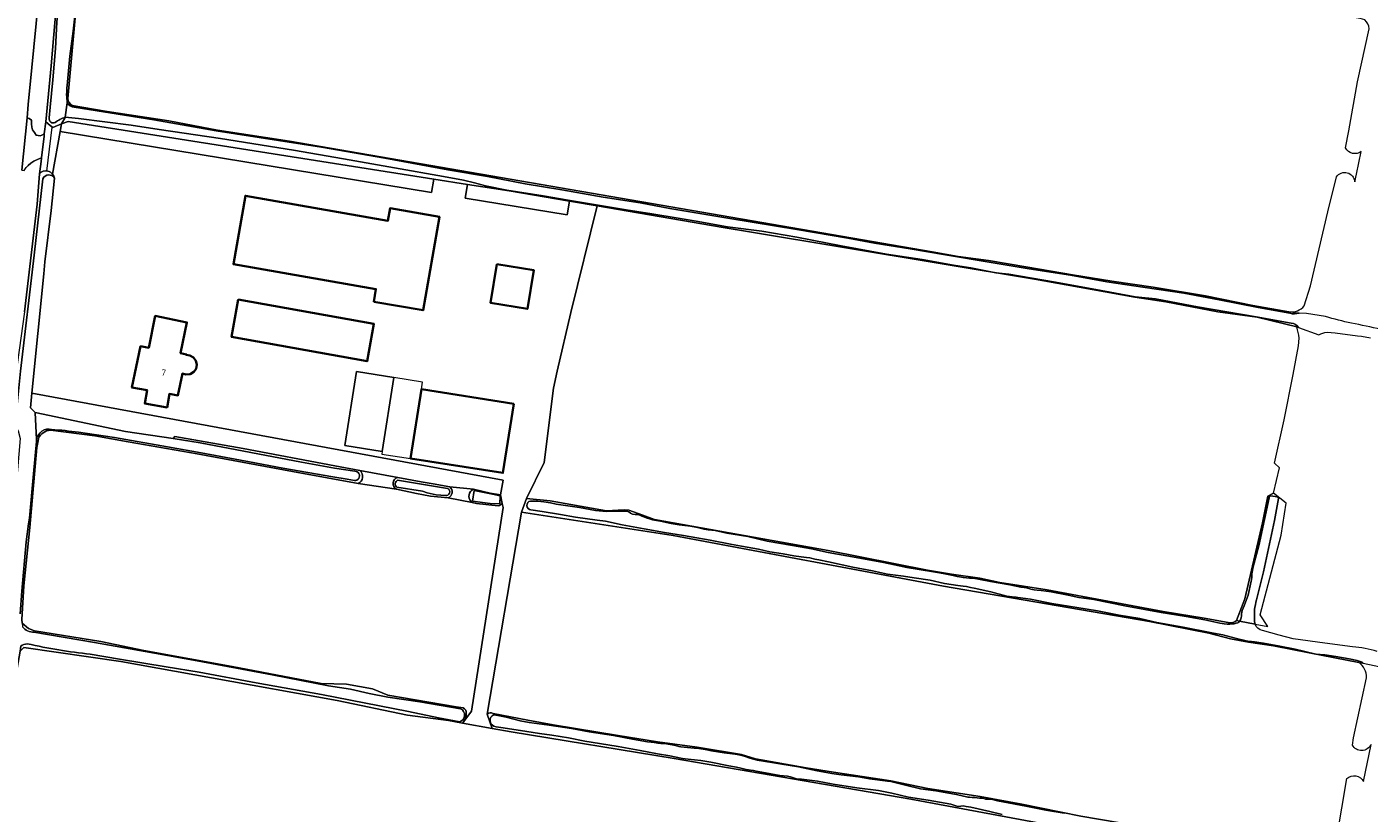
# Model space of a CAD drawing. Header units: metres. Extents: x 149984 to 156489, y 469398 to 478068.
# Tile 742 of 854: x 155422 to 155710, y 472759 to 472927. Entities that reach past the tile are written whole.
import ezdxf
from ezdxf.enums import TextEntityAlignment as Align

# ---------------------------------------------------------------- set-up
doc = ezdxf.new("R2010")
doc.units = ezdxf.units.M
doc.header["$LTSCALE"] = 0.75
for name, color, linetype, lineweight in [('B-WE-GK-BESCHOEIING-G', 252, 'GK-BESCHOEIING-SO', 18), ('B-WE-GR-GRAS-GV', 252, 'Continuous', 13), ('B-WE-GR-HOUTWAL-GV', 252, 'Continuous', 13), ('B-WE-KW-KUNSTWERK_DUIKER-G', 6, 'Continuous', 18), ('B-WE-OG-BEBOUWING-GV', 6, 'Continuous', 35), ('B-WE-OG-BEBOUWING-T18', 1, 'Continuous', 18), ('B-WE-OG-BEBOUWING_LOODS-GV', 6, 'Continuous', 18), ('B-WE-OG-BEBOUWING_LUIFEL-GV', 6, 'Continuous', 18), ('B-WE-OG-TERREIN_ERF-GV', 252, 'Continuous', 18), ('B-WE-OG-TERREIN_OEVER-GV', 252, 'Continuous', 18), ('B-WE-OG-WATER-GV', 252, 'Continuous', 18), ('B-WE-OG-WATER_SLOOT-GV', 252, 'Continuous', 18), ('B-WE-OG-WEG-GV', 252, 'Continuous', 18), ('B-WE-VH-GESLOTENVERHARDING_ASFALT-GV', 252, 'Continuous', 18), ('B-WE-VH-OPENVERHARDING_BETONSTRAATSTEEN-GV', 252, 'Continuous', 18)]:
    doc.layers.add(name, color=color, linetype=linetype, lineweight=lineweight)
doc.styles.add('NLCS-ISO-M750-T18', font='NLCS-ISO.ttf', dxfattribs={"height": 1.35})
doc.linetypes.add('GK-BESCHOEIING-SO', pattern='A,18,-3,[1,NLCS.SHX,S=0.6,R=0,X=0,Y=0],-3', length=24)

msp = doc.modelspace()

# ---------------------------------------------------------------- linework, layer by layer
at = {"layer": 'B-WE-GK-BESCHOEIING-G', "flags": 128}
for points in [[(155428.163, 472895.029), (155427.426, 472888.028), (155426.084, 472877.056)], [(155443.36, 472840.68), (155453.622, 472839.197)]]:
    msp.add_lwpolyline(points, dxfattribs=at)
at = {"layer": 'B-WE-GR-GRAS-GV', "flags": 128}
for points in [[(155709.346, 472928.932), (155708.341, 472929.274), (155617.33, 472944.367), (155591.069, 472948.825), (155585.437, 472949.555), (155578.87, 472950.647), (155572.27, 472952.017), (155552.705, 472955.338), (155523.969, 472959.926), (155520.216, 472960.525), (155461.365, 472970.792), (155440.709, 472973.754), (155439.049, 472973.964), (155437.137, 472973.622), (155436.166, 472972.58), (155435.474, 472971.196), (155433.495, 472942.443), (155432.949, 472934.518), (155432.648, 472930.139), (155430.984, 472912.105)], [(155705.166, 472901.507), (155705.891, 472905.168), (155707.775, 472915.651), (155710.245, 472927.045)], [(155431.951, 472910.59), (155439.46, 472909.264), (155452.69, 472907.284), (155463.096, 472905.269), (155478.583, 472902.948), (155616.463, 472879.17), (155622.075, 472878.231), (155628.556, 472877.313), (155636.991, 472875.887), (155646.573, 472874.296), (155655.046, 472872.873), (155663.913, 472871.599), (155675.156, 472869.745), (155685.267, 472867.658), (155693.043, 472866.357)], [(155707.138, 472894.245), (155707.538, 472895.863), (155708.553, 472900.723)], [(155696.3, 472867.615), (155697.674, 472871.937), (155701.381, 472887.794), (155703.227, 472895.301)], [(155694.741, 472863.085), (155686.192, 472865.17), (155677.747, 472866.317), (155666.591, 472868.506), (155659.992, 472869.476), (155648.033, 472871.634), (155638.441, 472873.302), (155577.24, 472883.52), (155571.602, 472884.385), (155544.607, 472889.045), (155538.963, 472866.222), (155536.02, 472853.59), (155535.224, 472849.948), (155533.243, 472833.996), (155529.385, 472826.281), (155534.494, 472825.76), (155546.588, 472823.674), (155550.388, 472823.846), (155551.387, 472823.78), (155554.407, 472822.736), (155556.91, 472821.798), (155594.13, 472815.125), (155615.501, 472810.905), (155620.618, 472810.089), (155626.691, 472809.208), (155631.019, 472808.298), (155641.152, 472806.68), (155666.07, 472802.093)], [(155681.813, 472800.112), (155683.596, 472804.765), (155687.352, 472821.041), (155688.513, 472826.797), (155689.737, 472827.428), (155690.988, 472832.849), (155689.945, 472833.892), (155691.997, 472843.177), (155693.97, 472852.894), (155695.109, 472859.054), (155695.207, 472860.717)], [(155424.682, 472839.131), (155424.596, 472838.657), (155424.338, 472837.235), (155422.81, 472820.072), (155421.558, 472807.583), (155421.121, 472800.328), (155421.196, 472799.577), (155422.551, 472798.412), (155423.824, 472797.919), (155438.097, 472795.61), (155447.272, 472793.699), (155466.288, 472790.28), (155485.345, 472786.634), (155490.804, 472786.464), (155496.389, 472785.447), (155499.651, 472784.129), (155514.304, 472781.635), (155515.827, 472781.43)], [(155512.577, 472826.431), (155508.819, 472826.774), (155505.808, 472827.345), (155501.517, 472828.277), (155493.316, 472829.505), (155479.218, 472832.059), (155458.717, 472835.889), (155443.953, 472838.471), (155436.811, 472839.754), (155427.246, 472840.973)], [(155501.78, 472830.804), (155493.656, 472832.288)], [(155493.316, 472829.505), (155501.517, 472828.277)], [(155518.073, 472828.301), (155512.951, 472828.798)], [(155523.356, 472824.742), (155518.693, 472825.214), (155517.728, 472825.436), (155512.577, 472826.431)], [(155512.577, 472826.431), (155517.728, 472825.436)], [(155516.48, 472780.159), (155516.38, 472779.036), (155517.636, 472780.65), (155524.38, 472824.345), (155524.199, 472825.246)], [(155708.012, 472791.14), (155697.403, 472793.187), (155689.703, 472794.7), (155684.361, 472795.463), (155680.501, 472796.23), (155675.861, 472797.42), (155663.106, 472799.926), (155618.937, 472807.503), (155560.86, 472818.351), (155528.317, 472823.378), (155521.009, 472780.064)], [(155666.07, 472802.093), (155674.856, 472800.639), (155680.017, 472799.685)], [(155678.424, 472749.449), (155611.869, 472761.839), (155561.137, 472770.546), (155526.144, 472776.238), (155522.068, 472776.972), (155515.671, 472778.125), (155512.666, 472778.666), (155503.863, 472779.794), (155488.807, 472782.936), (155461.795, 472787.863), (155442.348, 472791.303), (155421.578, 472794.346), (155420.784, 472793.552), (155419.858, 472788.26), (155417.816, 472762.007), (155417.387, 472757.973)], [(155706.655, 472773.426), (155706.91, 472774.959), (155709.693, 472787.857)], [(155522.249, 472780.198), (155529.733, 472778.748), (155535.118, 472777.769), (155549.075, 472775.451), (155557.521, 472774.132), (155566.074, 472772.978), (155575.563, 472771.355), (155578.533, 472770.452), (155589.447, 472768.512), (155595.326, 472767.632), (155607.607, 472765.769), (155615.544, 472764.095), (155626.791, 472762.348), (155635.714, 472760.736), (155648.383, 472758.177), (155664.816, 472755.371), (155679.902, 472752.258), (155689.754, 472750.623), (155699.925, 472748.267)], [(155709.037, 472765.602), (155710.648, 472773.529)], [(155702.469, 472748.867), (155703.339, 472753.528), (155705.452, 472766.21)]]:
    msp.add_lwpolyline(points, dxfattribs=at)
at = {"layer": 'B-WE-GR-GRAS-GV'}
for points in [[(155710.245, 472927.045, 0.197935), (155709.346, 472928.932)], [(155430.984, 472912.105, 0.2288979), (155431.951, 472910.59)], [(155708.553, 472900.723, -0.472867), (155705.166, 472901.507)], [(155703.227, 472895.301, -0.7043867), (155707.138, 472894.245)], [(155693.043, 472866.357, 0.268942), (155696.3, 472867.615)], [(155695.207, 472860.717, 0.0484273), (155694.741, 472863.085)], [(155427.246, 472840.973, 0.2766739), (155424.682, 472839.131)], [(155493.656, 472832.288, -0.5420687), (155493.316, 472829.505)], [(155501.517, 472828.277, -0.6871432), (155501.78, 472830.804)], [(155512.951, 472828.798, -0.576616), (155512.577, 472826.431)], [(155517.728, 472825.436, -0.485864), (155517.648, 472828.042)], [(155517.648, 472828.042, -0.0759084), (155518.073, 472828.301)], [(155524.199, 472825.246, -0.2180868), (155523.356, 472824.742)], [(155680.017, 472799.685, 0.2147279), (155681.813, 472800.112)], [(155709.693, 472787.857, 0.2380285), (155708.012, 472791.14)], [(155515.827, 472781.43, -0.347076), (155516.48, 472780.159)], [(155521.009, 472780.064, -0.2953732), (155522.249, 472780.198)], [(155710.648, 472773.529, -0.6248097), (155706.655, 472773.426)], [(155705.452, 472766.21, -0.4926769), (155709.037, 472765.602)]]:
    msp.add_lwpolyline(points, format="xyb", dxfattribs=at)
at = {"layer": 'B-WE-GR-HOUTWAL-GV', "flags": 128}
for points in [[(155429.63, 472906.67), (155429.334, 472904.981), (155509.055, 472891.91), (155509.51, 472894.808), (155431.033, 472907.139)], [(155520.06, 472893.15), (155516.739, 472893.672), (155516.276, 472890.726), (155538.127, 472887.143), (155538.627, 472890.068), (155525.69, 472892.28)], [(155423.99, 472844.73), (155443.36, 472840.68), (155453.622, 472839.197), (155453.97, 472839.569), (155468.64, 472836.99), (155488.28, 472833.27), (155493.656, 472832.288), (155501.78, 472830.804), (155506.78, 472829.89), (155509.38, 472829.44), (155512.951, 472828.798), (155518.073, 472828.301), (155521.638, 472827.412), (155523.833, 472827.066), (155524.411, 472830.198), (155423.279, 472848.873), (155422.96, 472845.71)]]:
    msp.add_lwpolyline(points, close=True, dxfattribs=at)
at = {"layer": 'B-WE-KW-KUNSTWERK_DUIKER-G', "flags": 128}
msp.add_lwpolyline([(155426.493, 472896.476), (155427.631, 472905.96)], dxfattribs=at)
at = {"layer": 'B-WE-OG-BEBOUWING-GV', "flags": 128}
for points in [[(155496.647, 472868.498), (155507.236, 472866.666), (155510.743, 472886.713), (155500.154, 472888.558), (155499.684, 472885.869), (155469.098, 472891.228), (155466.539, 472876.529), (155497.118, 472871.207)], [(155523.063, 472876.568), (155521.683, 472868.291), (155529.613, 472866.969), (155530.993, 472875.246)], [(155467.571, 472868.958), (155466.137, 472860.966), (155495.224, 472855.747), (155496.658, 472863.739)], [(155457.949, 472856.538), (155457.176, 472856.949), (155456.415, 472857.107), (155456.437, 472857.213), (155455.178, 472857.438), (155456.549, 472864.047), (155449.753, 472865.455), (155448.342, 472858.633), (155446.589, 472858.939), (155444.755, 472850.124), (155448.003, 472849.553), (155447.498, 472846.679), (155452.281, 472845.837), (155452.788, 472848.721), (155454.609, 472848.401), (155455.578, 472853.072), (155456.339, 472852.913), (155457.252, 472852.982), (155458.02, 472853.444), (155458.548, 472854.131), (155458.694, 472855.002), (155458.484, 472855.844)], [(155526.693, 472846.623), (155506.867, 472849.725), (155504.542, 472834.867), (155524.368, 472831.765)]]:
    msp.add_lwpolyline(points, close=True, dxfattribs=at)
at = {"layer": 'B-WE-OG-BEBOUWING_LOODS-GV', "flags": 128}
msp.add_lwpolyline([(155490.453, 472837.646), (155498.433, 472836.38), (155500.952, 472852.258), (155492.972, 472853.524)], close=True, dxfattribs=at)
at = {"layer": 'B-WE-OG-BEBOUWING_LUIFEL-GV', "flags": 128}
msp.add_lwpolyline([(155506.867, 472849.725), (155507.114, 472851.28), (155500.952, 472852.258), (155498.433, 472836.38), (155498.348, 472835.836), (155504.542, 472834.867)], close=True, dxfattribs=at)
at = {"layer": 'B-WE-OG-TERREIN_ERF-GV', "flags": 128}
for points in [[(155522.068, 472776.972), (155521.009, 472780.064), (155528.317, 472823.378), (155529.385, 472826.281), (155533.243, 472833.996), (155535.224, 472849.948), (155536.02, 472853.59), (155538.963, 472866.222), (155544.607, 472889.045), (155538.627, 472890.068), (155538.127, 472887.143), (155516.276, 472890.726), (155516.739, 472893.672), (155509.51, 472894.808), (155509.055, 472891.91), (155429.334, 472904.981), (155427.73, 472895.83)], [(155428.163, 472895.029), (155427.426, 472888.028), (155426.084, 472877.056), (155425.86, 472874.5), (155423.279, 472848.873), (155524.411, 472830.198), (155523.833, 472827.066), (155524.199, 472825.246), (155524.38, 472824.345), (155517.636, 472780.65), (155516.38, 472779.036), (155515.671, 472778.125), (155522.068, 472776.972)]]:
    msp.add_lwpolyline(points, dxfattribs=at)
at = {"layer": 'B-WE-OG-TERREIN_ERF-GV'}
msp.add_lwpolyline([(155427.73, 472895.83, -0.0416487), (155428.163, 472895.029)], format="xyb", dxfattribs=at)
at = {"layer": 'B-WE-OG-TERREIN_ERF-GV', "flags": 128}
for points in [[(155469.098, 472891.228), (155499.684, 472885.869), (155500.154, 472888.558), (155510.743, 472886.713), (155507.236, 472866.666), (155496.647, 472868.498), (155497.118, 472871.207), (155466.539, 472876.529)], [(155523.063, 472876.568), (155530.993, 472875.246), (155529.613, 472866.969), (155521.683, 472868.291)], [(155467.571, 472868.958), (155496.658, 472863.739), (155495.224, 472855.747), (155466.137, 472860.966)], [(155449.753, 472865.455), (155456.549, 472864.047), (155455.178, 472857.438), (155456.437, 472857.213), (155456.415, 472857.107), (155457.176, 472856.949), (155457.949, 472856.538), (155458.484, 472855.844), (155458.694, 472855.002), (155458.548, 472854.131), (155458.02, 472853.444), (155457.252, 472852.982), (155456.339, 472852.913), (155455.578, 472853.072), (155454.609, 472848.401), (155452.788, 472848.721), (155452.281, 472845.837), (155447.498, 472846.679), (155448.003, 472849.553), (155444.755, 472850.124), (155446.589, 472858.939), (155448.342, 472858.633)], [(155492.972, 472853.524), (155500.952, 472852.258), (155498.433, 472836.38), (155490.453, 472837.646)], [(155506.867, 472849.725), (155526.693, 472846.623), (155524.368, 472831.765), (155504.542, 472834.867)]]:
    msp.add_lwpolyline(points, close=True, dxfattribs=at)
at = {"layer": 'B-WE-OG-TERREIN_OEVER-GV', "flags": 128}
for points in [[(155428.79, 472935.1), (155427.38, 472919.1), (155426.25, 472907.08), (155427.216, 472906.297), (155427.78, 472905.84), (155429.63, 472906.67), (155430.41, 472908.01), (155430.417, 472908.059)], [(155430.882, 472911.156), (155430.918, 472911.398), (155430.942, 472911.655), (155430.984, 472912.105), (155432.648, 472930.139), (155432.949, 472934.518)], [(155432.176, 472934.434), (155432.256, 472933.965), (155432.448, 472931.24), (155432.402, 472929.092), (155432.126, 472926.49), (155431.436, 472921.171), (155430.937, 472915.663)], [(155426.99, 472907.924), (155427.225, 472910.198), (155427.791, 472916.121), (155428.341, 472922.785), (155428.638, 472928.461), (155429.075, 472933.444)], [(155430.984, 472912.105), (155430.942, 472911.655), (155430.918, 472911.398), (155430.882, 472911.156)], [(155430.417, 472908.059), (155430.41, 472908.01), (155429.63, 472906.67), (155431.033, 472907.139), (155509.51, 472894.808), (155516.739, 472893.672), (155520.06, 472893.15), (155525.69, 472892.28), (155538.627, 472890.068), (155544.607, 472889.045), (155571.602, 472884.385), (155577.24, 472883.52), (155638.441, 472873.302), (155648.033, 472871.634), (155659.992, 472869.476), (155666.591, 472868.506), (155677.747, 472866.317), (155686.192, 472865.17), (155694.741, 472863.085), (155695.093, 472862.959)], [(155693.543, 472863.9), (155686.029, 472865.256), (155673.41, 472867.425), (155664.375, 472869.121), (155660.032, 472869.552), (155651.593, 472871.103), (155642.493, 472872.74), (155632.956, 472874.391), (155630.163, 472874.692), (155624.759, 472875.783), (155621.015, 472876.345), (155614.307, 472877.538), (155606.658, 472878.711), (155596.977, 472880.487), (155587.463, 472882.321), (155579.948, 472883.642), (155572.558, 472884.577), (155565.825, 472885.797), (155561.971, 472886.426), (155556.287, 472887.351), (155550.782, 472888.171), (155544.833, 472889.182), (155538.326, 472890.254), (155532.964, 472891.206), (155525.178, 472892.458), (155520.598, 472893.353), (155518.293, 472894.008), (155515.897, 472894.571), (155511.596, 472895.357), (155501.113, 472897.217), (155490.124, 472899.154), (155479.383, 472900.988), (155463.76, 472903.473), (155450.572, 472905.43), (155444.549, 472906.365), (155433.309, 472907.807), (155430.417, 472908.059)], [(155695.208, 472866.076), (155694.271, 472866.151), (155693.043, 472866.357), (155685.267, 472867.658), (155675.156, 472869.745), (155663.913, 472871.599), (155655.046, 472872.873), (155646.573, 472874.296), (155636.991, 472875.887), (155628.556, 472877.313), (155622.075, 472878.231), (155616.463, 472879.17), (155478.583, 472902.948), (155463.096, 472905.269), (155452.69, 472907.284), (155439.46, 472909.264), (155431.951, 472910.59)], [(155432.364, 472910.214), (155449.443, 472907.526), (155462.793, 472905.151), (155485.427, 472901.638), (155499.051, 472899.309), (155512.566, 472896.798), (155521.032, 472895.326), (155529.133, 472893.801), (155537.025, 472892.46), (155545.868, 472890.899), (155553.831, 472889.741), (155560.169, 472888.514), (155573.035, 472886.381), (155587.457, 472884.007), (155598.339, 472882.096), (155604.085, 472881.066), (155611.765, 472879.872), (155619.367, 472878.546), (155628.71, 472877), (155637.283, 472875.585), (155646.124, 472874.215), (155653.96, 472872.767), (155661.688, 472871.612), (155670.506, 472870.338), (155678.073, 472868.897), (155686.434, 472867.282), (155693.218, 472866.024)], [(155424.93, 472895.95), (155424.43, 472889.43), (155421.71, 472866.31), (155418.63, 472844.25), (155420.35, 472840.78), (155420.76, 472839.14), (155419.25, 472821.49), (155418.55, 472814), (155415.91, 472790.26), (155413.53, 472758.77), (155414.539, 472758.582), (155416.86, 472758.15), (155417.387, 472757.973), (155417.816, 472762.007), (155419.858, 472788.26), (155420.784, 472793.552), (155420.906, 472794.629)], [(155419.847, 472844.064), (155420.027, 472845.759), (155420.845, 472853.61), (155423.791, 472878.453), (155425.611, 472894.879)], [(155421.196, 472799.577), (155421.121, 472800.328), (155421.558, 472807.583), (155422.81, 472820.072), (155424.338, 472837.235), (155424.596, 472838.657), (155424.316, 472838.649), (155424.298, 472838.983)], [(155424.298, 472838.983), (155424.316, 472838.649), (155424.596, 472838.657), (155424.682, 472839.131)], [(155427.246, 472840.973), (155436.811, 472839.754), (155443.953, 472838.471), (155458.717, 472835.889), (155479.218, 472832.059), (155493.316, 472829.505)], [(155492.525, 472830.151), (155490.949, 472830.407), (155487.85, 472830.953), (155477.108, 472832.82), (155471.088, 472833.97), (155459.598, 472836.084), (155452.376, 472837.41), (155440.971, 472839.353), (155433.295, 472840.523)], [(155493.656, 472832.288), (155488.28, 472833.27), (155468.64, 472836.99), (155453.97, 472839.569), (155453.622, 472839.197), (155459.4, 472838.241), (155481.163, 472834.076), (155488.239, 472832.805), (155492.567, 472832.142)], [(155424.264, 472838.486), (155423.603, 472831.59), (155422.766, 472822.072), (155422.551, 472820.871), (155422.041, 472817.003), (155421.14, 472806.434), (155420.764, 472801.56)], [(155501.767, 472830.207), (155512.493, 472828.434)], [(155512.951, 472828.798), (155509.38, 472829.44), (155506.78, 472829.89), (155501.78, 472830.804)], [(155501.517, 472828.277), (155505.808, 472827.345), (155508.819, 472826.774), (155512.577, 472826.431)], [(155512.004, 472826.935), (155510.033, 472827.06), (155508.736, 472827.361), (155508.091, 472827.536), (155507.104, 472827.843), (155501.608, 472828.732)], [(155524.199, 472825.246), (155523.833, 472827.066), (155521.638, 472827.412), (155518.073, 472828.301)], [(155685.773, 472799.357), (155688.481, 472798.84), (155686.894, 472801.353), (155691.392, 472818.419), (155692.45, 472825.298), (155689.737, 472827.428), (155688.513, 472826.797), (155687.352, 472821.041), (155683.596, 472804.765), (155681.813, 472800.112), (155682.453, 472799.99), (155682.459, 472799.998), (155682.632, 472800.273), (155682.788, 472800.71), (155682.866, 472801.164), (155682.885, 472801.559), (155683.003, 472802.239), (155683.412, 472803.255), (155684.279, 472805.538), (155684.934, 472808.546), (155684.996, 472808.882), (155685.063, 472809.527), (155685.068, 472809.703), (155685.095, 472810.111), (155685.359, 472811.63), (155686.573, 472816.169), (155688.768, 472826.417)], [(155517.728, 472825.436), (155518.693, 472825.214), (155523.356, 472824.742)], [(155680.017, 472799.685), (155674.856, 472800.639), (155666.07, 472802.093), (155641.152, 472806.68), (155631.019, 472808.298), (155626.691, 472809.208), (155620.618, 472810.089), (155615.501, 472810.905), (155594.13, 472815.125), (155556.91, 472821.798), (155554.407, 472822.736), (155551.387, 472823.78), (155550.388, 472823.846), (155546.588, 472823.674), (155534.494, 472825.76), (155529.385, 472826.281), (155528.317, 472823.378), (155560.86, 472818.351), (155618.937, 472807.503), (155663.106, 472799.926), (155675.861, 472797.42), (155680.501, 472796.23), (155684.361, 472795.463), (155689.703, 472794.7), (155697.403, 472793.187), (155708.012, 472791.14), (155708.868, 472790.975), (155708.957, 472790.956)], [(155530.276, 472825.757), (155531.768, 472825.743), (155533.167, 472825.609), (155534.536, 472825.344), (155535.803, 472825.049), (155540.807, 472824.331), (155544.227, 472823.721), (155546.598, 472823.503), (155548.639, 472823.557), (155550.311, 472823.596), (155550.952, 472823.55), (155551.352, 472823.427), (155551.771, 472823.159), (155552.181, 472822.93), (155552.733, 472822.836), (155553.173, 472822.834), (155553.557, 472822.799), (155553.859, 472822.677), (155554.177, 472822.524), (155554.574, 472822.345), (155555.118, 472822.155), (155555.847, 472821.912), (155556.447, 472821.703), (155558.166, 472821.41), (155560.478, 472820.926), (155562.212, 472820.612), (155564.646, 472820.352), (155566.135, 472820.101), (155566.95, 472819.826), (155567.504, 472819.73), (155568.389, 472819.598), (155569.899, 472819.401), (155572.373, 472818.843), (155576.886, 472818.148), (155581.091, 472817.17), (155586.511, 472816.191), (155590.577, 472815.529), (155594.18, 472814.69), (155598.188, 472813.974), (155605.706, 472812.634), (155608.386, 472812.075), (155611.003, 472811.493), (155613.266, 472811.104), (155617.21, 472810.498), (155618.822, 472810.241), (155620.956, 472809.758), (155621.826, 472809.593), (155622.306, 472809.501), (155623.097, 472809.336), (155623.86, 472809.247), (155624.48, 472809.234), (155625.243, 472809.202), (155626.762, 472808.955), (155629.011, 472808.508), (155633.111, 472807.759), (155635.511, 472807.293), (155636.241, 472807.2), (155636.703, 472807.134), (155637.673, 472806.864), (155638.364, 472806.703), (155638.984, 472806.643), (155639.898, 472806.571), (155642.001, 472806.3), (155645.632, 472805.56), (155647.981, 472805.052), (155651.154, 472804.633), (155657.84, 472803.256), (155665.597, 472801.867), (155670.976, 472801.009), (155674.959, 472800.239), (155678.214, 472799.576), (155678.679, 472799.484), (155679.163, 472799.417), (155679.765, 472799.357), (155680.32, 472799.373), (155680.836, 472799.403), (155681.306, 472799.447), (155681.744, 472799.542), (155682.052, 472799.623), (155682.228, 472799.723), (155682.453, 472799.99), (155681.813, 472800.112)], [(155690.776, 472826.3), (155689.917, 472821.573), (155687.585, 472810.551), (155686.086, 472804.547)], [(155689.166, 472826.866), (155690.52, 472826.652)], [(155708.729, 472791.165), (155707.709, 472791.521), (155705.949, 472791.911), (155703.113, 472792.409), (155700.719, 472792.772), (155698.782, 472792.944), (155694.367, 472793.985), (155690.731, 472794.713), (155687.592, 472795.286), (155685.634, 472795.586), (155685.033, 472795.641), (155684.474, 472795.653), (155682.032, 472796.166), (155678.836, 472797.054), (155676.492, 472797.465), (155670.311, 472798.734), (155664.674, 472799.712), (155661.067, 472800.556), (155656.606, 472801.291), (155651.928, 472802.202), (155647.535, 472802.898), (155642.18, 472803.74), (155637.542, 472804.687), (155634.879, 472805.076), (155634.466, 472805.127), (155633.608, 472805.207), (155632.482, 472805.34), (155629.027, 472806.252), (155625.495, 472807.033), (155624.684, 472807.21), (155623.87, 472807.411), (155623.089, 472807.513), (155622.002, 472807.6), (155619.145, 472808.046), (155616.014, 472808.786), (155612.586, 472809.271), (155610.295, 472809.639), (155606.854, 472810.081), (155603.643, 472810.772), (155599.455, 472811.582), (155594.256, 472812.702), (155592.128, 472813.112), (155591.259, 472813.297), (155590.238, 472813.541), (155589.525, 472813.673), (155588.346, 472813.753), (155586.774, 472814.033), (155584.482, 472814.421), (155581.668, 472814.821), (155579.181, 472815.413), (155575.547, 472816.089), (155573.203, 472816.533), (155568.853, 472817.367), (155563.075, 472818.391), (155559.034, 472818.981), (155554.668, 472819.788), (155549.924, 472820.65), (155546.405, 472821.415), (155544.599, 472821.672), (155539.953, 472822.274), (155536.697, 472822.896), (155532.777, 472823.518), (155530.38, 472823.851)], [(155515.827, 472781.43), (155514.304, 472781.635), (155499.651, 472784.129), (155496.389, 472785.447), (155490.804, 472786.464), (155485.345, 472786.634), (155466.288, 472790.28), (155447.272, 472793.699), (155438.097, 472795.61), (155423.824, 472797.919), (155422.551, 472798.412), (155421.196, 472799.577), (155421.267, 472798.871), (155421.278, 472798.764)], [(155423.73, 472797.592), (155436.737, 472795.412), (155449.573, 472793.115), (155458.752, 472791.465), (155474.857, 472788.484), (155486.937, 472786.151), (155491.639, 472785.368), (155495.636, 472784.463), (155499.641, 472783.683), (155506.523, 472782.687), (155515.289, 472781.197)], [(155420.906, 472794.629), (155420.784, 472793.552), (155421.578, 472794.346), (155442.348, 472791.303), (155461.795, 472787.863), (155488.807, 472782.936), (155503.863, 472779.794), (155512.666, 472778.666), (155515.671, 472778.125), (155516.38, 472779.036), (155516.48, 472780.159)], [(155515.105, 472778.379), (155510.516, 472779.273), (155504.062, 472780.581), (155485.394, 472784.259), (155471.427, 472786.774), (155459.168, 472789.048), (155452.114, 472790.159), (155442.103, 472791.818), (155435.818, 472792.878)], [(155521.009, 472780.064), (155522.068, 472776.972), (155526.144, 472776.238), (155561.137, 472770.546), (155611.869, 472761.839), (155678.424, 472749.449), (155699.687, 472744.929), (155700.081, 472744.277)], [(155578.533, 472770.452), (155575.563, 472771.355), (155566.074, 472772.978), (155557.521, 472774.132), (155549.075, 472775.451), (155535.118, 472777.769), (155529.733, 472778.748), (155522.249, 472780.198)], [(155522.344, 472779.884), (155523.283, 472779.749), (155525.065, 472779.366), (155528.042, 472778.616), (155529.958, 472778.235), (155534.286, 472777.677), (155539.068, 472776.941), (155542.837, 472776.267), (155548.099, 472775.449), (155552.164, 472774.657), (155555.368, 472774.107), (155556.202, 472774), (155556.842, 472773.946), (155557.58, 472773.854), (155558.273, 472773.782), (155559.074, 472773.72), (155559.826, 472773.599), (155560.67, 472773.44), (155561.37, 472773.315), (155562.091, 472773.138), (155562.555, 472773.01), (155565.4, 472772.756), (155566.391, 472772.664), (155567.741, 472772.459), (155569.102, 472772.186), (155571.808, 472771.756), (155574.199, 472771.434), (155574.955, 472771.3), (155575.632, 472771.172), (155576.343, 472770.955), (155577.324, 472770.611), (155578.9, 472770.202), (155582.034, 472769.661), (155584.209, 472769.313), (155587.78, 472768.715), (155591.784, 472767.854), (155594.938, 472767.329), (155596.915, 472767.064), (155600.687, 472766.596), (155603.03, 472766.178), (155606.363, 472765.764), (155606.911, 472765.693), (155607.591, 472765.571), (155608.426, 472765.378), (155610.722, 472764.799), (155613.951, 472764.036), (155617.278, 472763.566), (155619.643, 472763.191), (155621.667, 472762.844), (155623.187, 472762.442), (155623.571, 472762.359), (155624.13, 472762.245), (155624.517, 472762.214), (155625.069, 472762.179), (155625.58, 472762.146), (155626.093, 472762.064), (155626.611, 472762.048), (155627.198, 472761.997), (155627.556, 472761.933), (155627.951, 472761.837), (155628.384, 472761.816), (155628.8, 472761.832), (155629.155, 472761.797), (155630.474, 472761.459), (155636.568, 472760.274), (155640.899, 472759.437), (155644.789, 472758.803)], [(155631.516, 472758.486), (155628.829, 472759.17), (155624.776, 472760.085), (155623.75, 472760.268), (155623.154, 472760.345), (155622.6, 472760.329), (155622.132, 472760.26), (155621.787, 472760.323), (155620.45, 472760.712), (155615.602, 472761.568), (155611.391, 472762.271), (155607.808, 472763.073), (155604.988, 472763.697), (155600.306, 472764.224), (155595.239, 472765.05), (155591.83, 472765.639), (155588.423, 472766.068), (155587.384, 472766.197), (155586.738, 472766.354), (155586.087, 472766.577), (155585.437, 472766.73), (155583.798, 472766.913), (155579.887, 472767.63), (155579.147, 472767.741), (155578.708, 472767.833), (155578.125, 472767.982), (155577.512, 472768.063), (155577.033, 472768.097), (155576.554, 472768.153), (155575.989, 472768.311), (155575.414, 472768.46), (155574.495, 472768.662), (155572.86, 472768.935), (155568.965, 472769.714), (155566.82, 472770.079), (155564.098, 472770.365), (155562.889, 472770.518), (155560.212, 472771.135), (155557.538, 472771.56), (155553.828, 472772.266), (155549.073, 472773.127), (155545.073, 472773.78), (155541.911, 472774.221), (155538.413, 472774.949), (155534.825, 472775.553), (155532.235, 472775.866), (155529.466, 472776.304), (155524.43, 472777.102)], [(155699.925, 472748.267), (155689.754, 472750.623), (155679.902, 472752.258), (155664.816, 472755.371), (155648.383, 472758.177), (155635.714, 472760.736), (155626.791, 472762.348), (155615.544, 472764.095), (155607.607, 472765.769), (155595.326, 472767.632), (155589.447, 472768.512), (155578.533, 472770.452)]]:
    msp.add_lwpolyline(points, dxfattribs=at)
at = {"layer": 'B-WE-OG-TERREIN_OEVER-GV'}
for points in [[(155430.937, 472915.663, 0.0120021), (155430.7, 472912.891)], [(155430.7, 472912.891, -0.0124823), (155430.882, 472911.156)], [(155430.882, 472911.156, 0.2167187), (155432.364, 472910.214)], [(155431.951, 472910.59, -0.2288979), (155430.984, 472912.105)], [(155428.3, 472906.934, -0.639458), (155426.99, 472907.924)], [(155430.417, 472908.059, 0.1035238), (155428.3, 472906.934)], [(155426.683, 472896.517, 0.2756573), (155424.93, 472895.95)], [(155427.73, 472895.83, 0.1800715), (155426.683, 472896.517)], [(155425.611, 472894.879, -0.5808349), (155428.163, 472895.029)], [(155428.163, 472895.029, 0.0416487), (155427.73, 472895.83)], [(155693.218, 472866.024, 0.159848), (155695.208, 472866.076)], [(155695.093, 472862.959, 0.2669861), (155693.543, 472863.9)], [(155424.298, 472838.983, 0.0476579), (155424.264, 472838.486)], [(155427.495, 472841.1, 0.4358043), (155424.298, 472838.983)], [(155424.682, 472839.131, -0.2766739), (155427.246, 472840.973)], [(155433.295, 472840.523, 0.0116084), (155427.495, 472841.1)], [(155492.567, 472832.142, -1.0426838), (155492.525, 472830.151)], [(155493.316, 472829.505, 0.5420687), (155493.656, 472832.288)], [(155501.78, 472830.804, 0.6871432), (155501.517, 472828.277)], [(155501.608, 472828.732, -0.5810617), (155501.767, 472830.207)], [(155512.493, 472828.434, -0.8888967), (155512.004, 472826.935)], [(155512.577, 472826.431, 0.576616), (155512.951, 472828.798)], [(155517.648, 472828.042, 0.485864), (155517.728, 472825.436)], [(155518.073, 472828.301, 0.0759084), (155517.648, 472828.042)], [(155523.356, 472824.742, 0.2180868), (155524.199, 472825.246)], [(155530.38, 472823.851, -0.8635374), (155530.276, 472825.757)], [(155688.768, 472826.417, -0.447919), (155689.166, 472826.866)], [(155690.52, 472826.652, -0.3476976), (155690.776, 472826.3)], [(155686.086, 472804.547, 0.1016813), (155685.677, 472800.352)], [(155421.278, 472798.764, 0.2346727), (155423.73, 472797.592)], [(155681.813, 472800.112, -0.2147279), (155680.017, 472799.685)], [(155685.677, 472800.352, 0.1211274), (155685.773, 472799.357)], [(155422.285, 472795.128, 0.1419728), (155420.906, 472794.629)], [(155435.818, 472792.878, -0.0238112), (155422.285, 472795.128)], [(155708.957, 472790.956, 0.0246315), (155708.729, 472791.165)], [(155515.289, 472781.197, -0.6544485), (155515.105, 472778.379)], [(155516.48, 472780.159, 0.347076), (155515.827, 472781.43)], [(155522.249, 472780.198, 0.2953732), (155521.009, 472780.064)], [(155522.442, 472777.466, -0.6674376), (155522.344, 472779.884)], [(155524.43, 472777.102, -0.0401837), (155522.442, 472777.466)]]:
    msp.add_lwpolyline(points, format="xyb", dxfattribs=at)
at = {"layer": 'B-WE-OG-TERREIN_OEVER-GV', "flags": 128}
msp.add_lwpolyline([(155523.728, 472825.158), (155521.6, 472825.212), (155517.808, 472825.73), (155518.181, 472827.977), (155522.089, 472827.235), (155523.79, 472826.871)], close=True, dxfattribs=at)
at = {"layer": 'B-WE-OG-WATER-GV'}
for points in [[(155501.767, 472830.207, 0.5810617), (155501.608, 472828.732)], [(155512.004, 472826.935, 0.8888967), (155512.493, 472828.434)], [(155530.276, 472825.757, 0.8635374), (155530.38, 472823.851)], [(155687.383, 472797.993, -0.2711078), (155685.773, 472799.357)], [(155711.979, 472793.509, 0.050809), (155706.708, 472794.493)], [(155708.729, 472791.165, -0.0246315), (155708.957, 472790.956)]]:
    msp.add_lwpolyline(points, format="xyb", dxfattribs=at)
at = {"layer": 'B-WE-OG-WATER-GV', "flags": 128}
for points in [[(155512.493, 472828.434), (155501.767, 472830.207)], [(155501.608, 472828.732), (155507.104, 472827.843), (155508.091, 472827.536), (155508.736, 472827.361), (155510.033, 472827.06), (155512.004, 472826.935)], [(155685.773, 472799.357), (155682.453, 472799.99), (155682.228, 472799.723), (155682.052, 472799.623), (155681.744, 472799.542), (155681.306, 472799.447), (155680.836, 472799.403), (155680.32, 472799.373), (155679.765, 472799.357), (155679.163, 472799.417), (155678.679, 472799.484), (155678.214, 472799.576), (155674.959, 472800.239), (155670.976, 472801.009), (155665.597, 472801.867), (155657.84, 472803.256), (155651.154, 472804.633), (155647.981, 472805.052), (155645.632, 472805.56), (155642.001, 472806.3), (155639.898, 472806.571), (155638.984, 472806.643), (155638.364, 472806.703), (155637.673, 472806.864), (155636.703, 472807.134), (155636.241, 472807.2), (155635.511, 472807.293), (155633.111, 472807.759), (155629.011, 472808.508), (155626.762, 472808.955), (155625.243, 472809.202), (155624.48, 472809.234), (155623.86, 472809.247), (155623.097, 472809.336), (155622.306, 472809.501), (155621.826, 472809.593), (155620.956, 472809.758), (155618.822, 472810.241), (155617.21, 472810.498), (155613.266, 472811.104), (155611.003, 472811.493), (155608.386, 472812.075), (155605.706, 472812.634), (155598.188, 472813.974), (155594.18, 472814.69), (155590.577, 472815.529), (155586.511, 472816.191), (155581.091, 472817.17), (155576.886, 472818.148), (155572.373, 472818.843), (155569.899, 472819.401), (155568.389, 472819.598), (155567.504, 472819.73), (155566.95, 472819.826), (155566.135, 472820.101), (155564.646, 472820.352), (155562.212, 472820.612), (155560.478, 472820.926), (155558.166, 472821.41), (155556.447, 472821.703), (155555.847, 472821.912), (155555.118, 472822.155), (155554.574, 472822.345), (155554.177, 472822.524), (155553.859, 472822.677), (155553.557, 472822.799), (155553.173, 472822.834), (155552.733, 472822.836), (155552.181, 472822.93), (155551.771, 472823.159), (155551.352, 472823.427), (155550.952, 472823.55), (155550.311, 472823.596), (155548.639, 472823.557), (155546.598, 472823.503), (155544.227, 472823.721), (155540.807, 472824.331), (155535.803, 472825.049), (155534.536, 472825.344), (155533.167, 472825.609), (155531.768, 472825.743), (155530.276, 472825.757)], [(155530.38, 472823.851), (155532.777, 472823.518), (155536.697, 472822.896), (155539.953, 472822.274), (155544.599, 472821.672), (155546.405, 472821.415), (155549.924, 472820.65), (155554.668, 472819.788), (155559.034, 472818.981), (155563.075, 472818.391), (155568.853, 472817.367), (155573.203, 472816.533), (155575.547, 472816.089), (155579.181, 472815.413), (155581.668, 472814.821), (155584.482, 472814.421), (155586.774, 472814.033), (155588.346, 472813.753), (155589.525, 472813.673), (155590.238, 472813.541), (155591.259, 472813.297), (155592.128, 472813.112), (155594.256, 472812.702), (155599.455, 472811.582), (155603.643, 472810.772), (155606.854, 472810.081), (155610.295, 472809.639), (155612.586, 472809.271), (155616.014, 472808.786), (155619.145, 472808.046), (155622.002, 472807.6), (155623.089, 472807.513), (155623.87, 472807.411), (155624.684, 472807.21), (155625.495, 472807.033), (155629.027, 472806.252), (155632.482, 472805.34), (155633.608, 472805.207), (155634.466, 472805.127), (155634.879, 472805.076), (155637.542, 472804.687), (155642.18, 472803.74), (155647.535, 472802.898), (155651.928, 472802.202), (155656.606, 472801.291), (155661.067, 472800.556), (155664.674, 472799.712), (155670.311, 472798.734), (155676.492, 472797.465), (155678.836, 472797.054), (155682.032, 472796.166), (155684.474, 472795.653), (155685.033, 472795.641), (155685.634, 472795.586), (155687.592, 472795.286), (155690.731, 472794.713), (155694.367, 472793.985), (155698.782, 472792.944), (155700.719, 472792.772), (155703.113, 472792.409), (155705.949, 472791.911), (155707.709, 472791.521), (155708.729, 472791.165)], [(155706.708, 472794.493), (155700.711, 472795.236), (155693.909, 472796.176), (155690.92, 472796.949), (155687.383, 472797.993)], [(155708.957, 472790.956), (155713.656, 472789.957)]]:
    msp.add_lwpolyline(points, dxfattribs=at)
msp.add_lwpolyline([(155523.728, 472825.158), (155523.79, 472826.871), (155522.089, 472827.235), (155518.181, 472827.977), (155517.808, 472825.73), (155521.6, 472825.212)], close=True, dxfattribs=at)
at = {"layer": 'B-WE-OG-WATER_SLOOT-GV', "flags": 128}
for points in [[(155430.937, 472915.663), (155431.436, 472921.171), (155432.126, 472926.49), (155432.402, 472929.092), (155432.448, 472931.24), (155432.256, 472933.965), (155432.176, 472934.434)], [(155429.075, 472933.444), (155428.638, 472928.461), (155428.341, 472922.785), (155427.791, 472916.121), (155427.225, 472910.198), (155426.99, 472907.924)], [(155430.417, 472908.059), (155430.882, 472911.156)], [(155430.882, 472911.156), (155430.417, 472908.059), (155433.309, 472907.807), (155444.549, 472906.365), (155450.572, 472905.43), (155463.76, 472903.473), (155479.383, 472900.988), (155490.124, 472899.154), (155501.113, 472897.217), (155511.596, 472895.357), (155515.897, 472894.571), (155518.293, 472894.008), (155520.598, 472893.353), (155525.178, 472892.458), (155532.964, 472891.206), (155538.326, 472890.254), (155544.833, 472889.182), (155550.782, 472888.171), (155556.287, 472887.351), (155561.971, 472886.426), (155565.825, 472885.797), (155572.558, 472884.577), (155579.948, 472883.642), (155587.463, 472882.321), (155596.977, 472880.487), (155606.658, 472878.711), (155614.307, 472877.538), (155621.015, 472876.345), (155624.759, 472875.783), (155630.163, 472874.692), (155632.956, 472874.391), (155642.493, 472872.74), (155651.593, 472871.103), (155660.032, 472869.552), (155664.375, 472869.121), (155673.41, 472867.425), (155686.029, 472865.256), (155693.543, 472863.9)], [(155693.218, 472866.024), (155686.434, 472867.282), (155678.073, 472868.897), (155670.506, 472870.338), (155661.688, 472871.612), (155653.96, 472872.767), (155646.124, 472874.215), (155637.283, 472875.585), (155628.71, 472877), (155619.367, 472878.546), (155611.765, 472879.872), (155604.085, 472881.066), (155598.339, 472882.096), (155587.457, 472884.007), (155573.035, 472886.381), (155560.169, 472888.514), (155553.831, 472889.741), (155545.868, 472890.899), (155537.025, 472892.46), (155529.133, 472893.801), (155521.032, 472895.326), (155512.566, 472896.798), (155499.051, 472899.309), (155485.427, 472901.638), (155462.793, 472905.151), (155449.443, 472907.526), (155432.364, 472910.214)], [(155425.611, 472894.879), (155423.791, 472878.453), (155420.845, 472853.61), (155420.027, 472845.759), (155419.847, 472844.064)], [(155424.298, 472838.983), (155423.99, 472844.73), (155422.96, 472845.71), (155423.279, 472848.873), (155425.86, 472874.5), (155426.084, 472877.056), (155427.426, 472888.028), (155428.163, 472895.029)], [(155700.898, 472865.334), (155696.834, 472865.946), (155695.208, 472866.076)], [(155695.093, 472862.959), (155699.458, 472861.397)], [(155701.223, 472861.944), (155702.963, 472861.828), (155707.759, 472861.152), (155708.612, 472861.078), (155710.554, 472860.719)], [(155492.567, 472832.142), (155488.239, 472832.805), (155481.163, 472834.076), (155459.4, 472838.241), (155453.622, 472839.197), (155443.36, 472840.68), (155423.99, 472844.73), (155424.298, 472838.983)], [(155433.295, 472840.523), (155440.971, 472839.353), (155452.376, 472837.41), (155459.598, 472836.084), (155471.088, 472833.97), (155477.108, 472832.82), (155487.85, 472830.953), (155490.949, 472830.407), (155492.525, 472830.151)], [(155420.764, 472801.56), (155421.14, 472806.434), (155422.041, 472817.003), (155422.551, 472820.871), (155422.766, 472822.072), (155423.603, 472831.59), (155424.264, 472838.486)], [(155688.768, 472826.417), (155686.573, 472816.169), (155685.359, 472811.63), (155685.095, 472810.111), (155685.068, 472809.703), (155685.063, 472809.527), (155684.996, 472808.882), (155684.934, 472808.546), (155684.279, 472805.538), (155683.412, 472803.255), (155683.003, 472802.239), (155682.885, 472801.559), (155682.866, 472801.164), (155682.788, 472800.71), (155682.632, 472800.273), (155682.459, 472799.998), (155682.453, 472799.99), (155685.773, 472799.357)], [(155686.086, 472804.547), (155687.585, 472810.551), (155689.917, 472821.573), (155690.776, 472826.3)], [(155690.52, 472826.652), (155689.166, 472826.866)], [(155515.289, 472781.197), (155506.523, 472782.687), (155499.641, 472783.683), (155495.636, 472784.463), (155491.639, 472785.368), (155486.937, 472786.151), (155474.857, 472788.484), (155458.752, 472791.465), (155449.573, 472793.115), (155436.737, 472795.412), (155423.73, 472797.592)], [(155435.818, 472792.878), (155442.103, 472791.818), (155452.114, 472790.159), (155459.168, 472789.048), (155471.427, 472786.774), (155485.394, 472784.259), (155504.062, 472780.581), (155510.516, 472779.273), (155515.105, 472778.379)], [(155644.789, 472758.803), (155640.899, 472759.437), (155636.568, 472760.274), (155630.474, 472761.459), (155629.155, 472761.797), (155628.8, 472761.832), (155628.384, 472761.816), (155627.951, 472761.837), (155627.556, 472761.933), (155627.198, 472761.997), (155626.611, 472762.048), (155626.093, 472762.064), (155625.58, 472762.146), (155625.069, 472762.179), (155624.517, 472762.214), (155624.13, 472762.245), (155623.571, 472762.359), (155623.187, 472762.442), (155621.667, 472762.844), (155619.643, 472763.191), (155617.278, 472763.566), (155613.951, 472764.036), (155610.722, 472764.799), (155608.426, 472765.378), (155607.591, 472765.571), (155606.911, 472765.693), (155606.363, 472765.764), (155603.03, 472766.178), (155600.687, 472766.596), (155596.915, 472767.064), (155594.938, 472767.329), (155591.784, 472767.854), (155587.78, 472768.715), (155584.209, 472769.313), (155582.034, 472769.661), (155578.9, 472770.202), (155577.324, 472770.611), (155576.343, 472770.955), (155575.632, 472771.172), (155574.955, 472771.3), (155574.199, 472771.434), (155571.808, 472771.756), (155569.102, 472772.186), (155567.741, 472772.459), (155566.391, 472772.664), (155565.4, 472772.756), (155562.555, 472773.01), (155562.091, 472773.138), (155561.37, 472773.315), (155560.67, 472773.44), (155559.826, 472773.599), (155559.074, 472773.72), (155558.273, 472773.782), (155557.58, 472773.854), (155556.842, 472773.946), (155556.202, 472774), (155555.368, 472774.107), (155552.164, 472774.657), (155548.099, 472775.449), (155542.837, 472776.267), (155539.068, 472776.941), (155534.286, 472777.677), (155529.958, 472778.235), (155528.042, 472778.616), (155525.065, 472779.366), (155523.283, 472779.749), (155522.344, 472779.884)], [(155524.43, 472777.102), (155529.466, 472776.304), (155532.235, 472775.866), (155534.825, 472775.553), (155538.413, 472774.949), (155541.911, 472774.221), (155545.073, 472773.78), (155549.073, 472773.127), (155553.828, 472772.266), (155557.538, 472771.56), (155560.212, 472771.135), (155562.889, 472770.518), (155564.098, 472770.365), (155566.82, 472770.079), (155568.965, 472769.714), (155572.86, 472768.935), (155574.495, 472768.662), (155575.414, 472768.46), (155575.989, 472768.311), (155576.554, 472768.153), (155577.033, 472768.097), (155577.512, 472768.063), (155578.125, 472767.982), (155578.708, 472767.833), (155579.147, 472767.741), (155579.887, 472767.63), (155583.798, 472766.913), (155585.437, 472766.73), (155586.087, 472766.577), (155586.738, 472766.354), (155587.384, 472766.197), (155588.423, 472766.068), (155591.83, 472765.639), (155595.239, 472765.05), (155600.306, 472764.224), (155604.988, 472763.697), (155607.808, 472763.073), (155611.391, 472762.271), (155615.602, 472761.568), (155620.45, 472760.712), (155621.787, 472760.323), (155622.132, 472760.26), (155622.6, 472760.329), (155623.154, 472760.345), (155623.75, 472760.268), (155624.776, 472760.085), (155628.829, 472759.17), (155631.516, 472758.486)]]:
    msp.add_lwpolyline(points, dxfattribs=at)
at = {"layer": 'B-WE-OG-WATER_SLOOT-GV'}
for points in [[(155430.7, 472912.891, -0.0120021), (155430.937, 472915.663)], [(155430.882, 472911.156, 0.0124823), (155430.7, 472912.891)], [(155432.364, 472910.214, -0.2167187), (155430.882, 472911.156)], [(155426.99, 472907.924, 0.639458), (155428.3, 472906.934)], [(155428.3, 472906.934, -0.1035238), (155430.417, 472908.059)], [(155428.163, 472895.029, 0.5808349), (155425.611, 472894.879)], [(155695.208, 472866.076, -0.159848), (155693.218, 472866.024)], [(155706.454, 472863.922, -0.0315659), (155700.898, 472865.334)], [(155693.543, 472863.9, -0.2669861), (155695.093, 472862.959)], [(155699.458, 472861.397, -0.1307836), (155701.223, 472861.944)], [(155719.059, 472861.356, -0.0048342), (155706.454, 472863.922)], [(155424.264, 472838.486, -0.0476579), (155424.298, 472838.983)], [(155424.298, 472838.983, -0.4358043), (155427.495, 472841.1)], [(155427.495, 472841.1, -0.0116084), (155433.295, 472840.523)], [(155492.525, 472830.151, 1.0426838), (155492.567, 472832.142)], [(155689.166, 472826.866, 0.447919), (155688.768, 472826.417)], [(155690.776, 472826.3, 0.3476976), (155690.52, 472826.652)], [(155685.677, 472800.352, -0.1016813), (155686.086, 472804.547)], [(155423.73, 472797.592, -0.2346727), (155421.278, 472798.764)], [(155685.773, 472799.357, -0.1211274), (155685.677, 472800.352)], [(155420.906, 472794.629, -0.1419728), (155422.285, 472795.128)], [(155422.285, 472795.128, 0.0238112), (155435.818, 472792.878)], [(155515.105, 472778.379, 0.6544485), (155515.289, 472781.197)], [(155522.344, 472779.884, 0.6674376), (155522.442, 472777.466)], [(155522.442, 472777.466, 0.0401837), (155524.43, 472777.102)]]:
    msp.add_lwpolyline(points, format="xyb", dxfattribs=at)
at = {"layer": 'B-WE-OG-WEG-GV', "flags": 128}
for points in [[(155424.62, 472932.52), (155423.29, 472918.73), (155422.51, 472910.795), (155422.231, 472907.959), (155422.688, 472907.815), (155423.171, 472907.418), (155423.171, 472906.654), (155423.233, 472905.932), (155423.41, 472905.345), (155423.823, 472904.789), (155424.209, 472904.238), (155425.039, 472904.053), (155425.435, 472904.222), (155425.945, 472904.509), (155426.25, 472907.08), (155427.38, 472919.1), (155428.79, 472935.1)], [(155427.73, 472895.83), (155429.334, 472904.981), (155429.63, 472906.67), (155427.78, 472905.84), (155427.216, 472906.297), (155426.25, 472907.08), (155425.945, 472904.509), (155425.886, 472904.01), (155425.33, 472899.324)], [(155421.71, 472866.31), (155424.43, 472889.43), (155424.93, 472895.95), (155425.238, 472898.551), (155425.33, 472899.324), (155424.609, 472899.053), (155423.71, 472898.646), (155423.017, 472898.197), (155422.462, 472897.715), (155422.084, 472897.319)], [(155425.33, 472899.324), (155425.238, 472898.551), (155424.93, 472895.95)]]:
    msp.add_lwpolyline(points, dxfattribs=at)
at = {"layer": 'B-WE-OG-WEG-GV'}
for points in [[(155424.93, 472895.95, -0.2756573), (155426.683, 472896.517)], [(155426.683, 472896.517, -0.1800715), (155427.73, 472895.83)]]:
    msp.add_lwpolyline(points, format="xyb", dxfattribs=at)
at = {"layer": 'B-WE-VH-GESLOTENVERHARDING_ASFALT-GV', "flags": 128}
msp.add_lwpolyline([(155421.125, 472896.701), (155422.231, 472907.959), (155422.51, 472910.795), (155423.29, 472918.73), (155424.62, 472932.52), (155424.971, 472936.877), (155425.497, 472943.404), (155425.65, 472945.3), (155425.95, 472950.01), (155428.03, 472976.53), (155428.957, 472988.612), (155429.354, 472993.797), (155429.828, 473000), (155432.512, 473035.154), (155432.595, 473036.247), (155433.003, 473041.634), (155433.123, 473043.215), (155437.579, 473102.018), (155437.822, 473105.224), (155438.229, 473110.571)], dxfattribs=at)
at = {"layer": 'B-WE-VH-OPENVERHARDING_BETONSTRAATSTEEN-GV', "flags": 128}
msp.add_lwpolyline([(155425.945, 472904.509), (155425.435, 472904.222), (155425.039, 472904.053), (155424.209, 472904.238), (155423.823, 472904.789), (155423.41, 472905.345), (155423.233, 472905.932), (155423.171, 472906.654), (155423.171, 472907.418), (155422.688, 472907.815), (155422.231, 472907.959), (155421.125, 472896.701), (155421.585, 472896.672), (155422.084, 472897.319), (155422.462, 472897.715), (155423.017, 472898.197), (155423.71, 472898.646), (155424.609, 472899.053), (155425.33, 472899.324), (155425.886, 472904.01)], close=True, dxfattribs=at)

# ---------------------------------------------------------------- texts
at = {"layer": 'B-WE-OG-BEBOUWING-T18', "style": 'NLCS-ISO-M750-T18'}
msp.add_text('7', height=1.35, rotation=348.3, dxfattribs=at).set_placement((155451.541, 472853.303), align=Align.MIDDLE)

doc.saveas('drawing.dxf')
